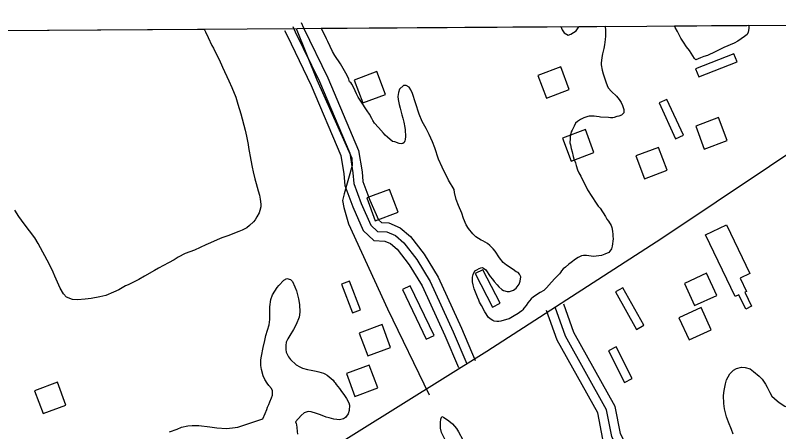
# Model space of a CAD drawing. Extents: x 3508733 to 3546731, y 546897 to 572481.
# Drawn here: x 3540808 to 3542060, y 570012 to 570695 of the extents above; entities that cross this region are included whole.
import ezdxf

# ---------------------------------------------------------------- set-up
doc = ezdxf.new("R2010")
doc.units = 0
for name, color, linetype in [('V-BLDG-OTLN', 7, 'Continuous'), ('V-DTCH-CNTR', 7, 'Continuous'), ('V-GRID-FRAM', 7, 'Continuous'), ('V-ROAD-CNTR', 7, 'Continuous'), ('V-SITE-VEGE', 7, 'Continuous')]:
    doc.layers.add(name, color=color, linetype=linetype)

msp = doc.modelspace()

# ---------------------------------------------------------------- linework, layer by layer
at = {"layer": 'V-BLDG-OTLN'}
for points in [[(3541991.7, 570619), (3541986.5, 570632), (3541923.6, 570607.1), (3541928.8, 570594)], [(3541679.1, 570559.1), (3541716.6, 570573.1), (3541702.6, 570610.6), (3541665.1, 570596.6)], [(3541377.9, 570551.3), (3541415.3, 570565.3), (3541401.3, 570602.7), (3541363.9, 570588.7)], [(3541876.7, 570557.2), (3541864, 570551.4), (3541891, 570492.5), (3541903.7, 570498.4)], [(3541938, 570475.7), (3541975.5, 570489.7), (3541961.5, 570527.2), (3541924, 570513.2)], [(3541719.5, 570456.1), (3541757, 570470.1), (3541743, 570507.6), (3541705.5, 570493.6)], [(3541839.8, 570427), (3541877.2, 570441), (3541863.2, 570478.4), (3541825.8, 570464.4)], [(3541398.5, 570358.1), (3541436, 570372.1), (3541422, 570409.5), (3541384.5, 570395.5)], [(3541974.4, 570351.2), (3542012.8, 570271.6), (3541996.8, 570263.9), (3542007.2, 570242.3), (3542004.3, 570240.9), (3542015.4, 570217.8), (3542006.1, 570213.3), (3541994.8, 570236.7), (3541988.7, 570233.8), (3541940.2, 570334.8)], [(3541574.8, 570277.9), (3541562.3, 570271.4), (3541591, 570216.4), (3541603.5, 570222.8)], [(3541905.3, 570255.4), (3541922.1, 570219), (3541958.4, 570235.8), (3541941.7, 570272.1)], [(3541356.3, 570259.1), (3541343.2, 570254.1), (3541361, 570207.2), (3541374.1, 570212.2)], [(3541456, 570251.2), (3541443.3, 570245.2), (3541482.2, 570163.9), (3541494.9, 570170)], [(3541804.4, 570248.2), (3541792.2, 570241.3), (3541826.7, 570179.8), (3541838.9, 570186.7)], [(3541896.3, 570199), (3541913.1, 570162.7), (3541949.4, 570179.4), (3541932.7, 570215.8)], [(3541386.4, 570136.4), (3541423.8, 570150.4), (3541409.9, 570187.8), (3541372.4, 570173.8)], [(3541807.4, 570092.9), (3541819.9, 570099.2), (3541793.7, 570151.1), (3541781.2, 570144.8)], [(3541365.2, 570070), (3541402.7, 570084), (3541388.7, 570121.5), (3541351.3, 570107.5)], [(3540853.8, 570041.8), (3540891.3, 570055.8), (3540877.3, 570093.2), (3540839.8, 570079.3)]]:
    msp.add_lwpolyline(points, close=True, dxfattribs=at)
at = {"layer": 'V-DTCH-CNTR'}
msp.add_lwpolyline([(3541269.1, 570673.5), (3541302.5, 570589.3), (3541359.9, 570460.6), (3541360.6, 570448.9), (3541347.4, 570402.1), (3541345, 570391.2), (3541346.9, 570379.9), (3541354.9, 570352.9), (3541418.4, 570213.7), (3541487.2, 570072.5)], dxfattribs=at)
at = {"layer": 'V-GRID-FRAM'}
msp.add_lwpolyline([(3512800, 570478.9), (3544431.3, 570695.1), (3544563.5, 552512.4), (3512916.4, 552296.1), (3512800, 570478.9)], dxfattribs=at)
at = {"layer": 'V-ROAD-CNTR'}
for points in [[(3542399.8, 570684.4), (3541868.2, 570329.2), (3541581.5, 570143.6), (3541158.5, 569879.6), (3540988.3, 569754.5)], [(3541277, 570683.1), (3541281, 570674.7), (3541320.6, 570592.6), (3541371.1, 570473.3), (3541376.9, 570438.4), (3541378.1, 570422.4), (3541389.5, 570392), (3541403.7, 570359.9), (3541408.7, 570355.2), (3541421, 570354.5), (3541439.6, 570346.7), (3541456.5, 570332.2), (3541479, 570303.1), (3541501.9, 570265.7), (3541539.9, 570182.1), (3541562.6, 570129.2)], [(3541249.9, 570670.2), (3541254, 570661.7), (3541293.3, 570580.2), (3541342.1, 570464.9), (3541347.1, 570434.8), (3541348.6, 570415.8), (3541361.7, 570380.7), (3541378.7, 570342.1), (3541396.2, 570325.8), (3541414.2, 570324.8), (3541423.6, 570320.9), (3541434.6, 570311.4), (3541454.3, 570286.1), (3541475.3, 570251.6), (3541512.5, 570170), (3541535.1, 570117.3)], [(3541263.5, 570676.6), (3541267.5, 570668.2), (3541306.9, 570586.4), (3541356.6, 570469.1), (3541362, 570436.6), (3541363.3, 570419.1), (3541375.6, 570386.3), (3541391.2, 570351), (3541402.4, 570340.5), (3541417.6, 570339.7), (3541431.6, 570333.8), (3541445.5, 570321.8), (3541466.7, 570294.6), (3541488.6, 570258.7), (3541526.2, 570176), (3541548.9, 570123.3)], [(3542059.9, 569442.6), (3541936, 569726.1), (3541800.6, 570009.2), (3541792.1, 570053.5), (3541724.2, 570175), (3541707.7, 570221.2)], [(3542032.5, 569430.6), (3541908.7, 569713.6), (3541771.9, 569999.8), (3541763.6, 570043.1), (3541696.8, 570162.5), (3541679.4, 570211.1)], [(3542046.2, 569436.6), (3541922.4, 569719.8), (3541786.2, 570004.5), (3541777.8, 570048.3), (3541710.5, 570168.7), (3541693.6, 570216.2)]]:
    msp.add_lwpolyline(points, dxfattribs=at)
at = {"layer": 'V-SITE-VEGE'}
for p, q in [((3540674, 570669.4), (3541118.1, 570672.5)), ((3541118.1, 570672.5), (3541120.4, 570667.7)), ((3541309.9, 570673.8), (3541702.9, 570676.5)), ((3541311.8, 570670.3), (3541309.9, 570673.8)), ((3541318.4, 570656.5), (3541311.8, 570670.3)), ((3541702.9, 570676.5), (3541705.1, 570671.1)), ((3541705.1, 570671.1), (3541708.3, 570666.3)), ((3541719.4, 570663.9), (3541727.8, 570669.6)), ((3541727.8, 570669.6), (3541732.4, 570675.9)), ((3541732.4, 570675.9), (3541732.9, 570676.7)), ((3541732.9, 570676.7), (3541775.6, 570677)), ((3541775.6, 570677), (3541776.2, 570670.2)), ((3541776.2, 570670.2), (3541776, 570660.8)), ((3541889.2, 570677.7), (3542010.5, 570678.6)), ((3541890.5, 570675.2), (3541889.2, 570677.7)), ((3541893.9, 570668.5), (3541890.5, 570675.2)), ((3541899.6, 570657.8), (3541893.9, 570668.5)), ((3542010.8, 570673.3), (3542010, 570667.6)), ((3542010.5, 570678.6), (3542010.8, 570676.2)), ((3542010.8, 570676.2), (3542010.8, 570673.3)), ((3541120.4, 570667.7), (3541124.8, 570658.7)), ((3541124.8, 570658.7), (3541130.8, 570645.5)), ((3541320.7, 570652.1), (3541318.4, 570656.5)), ((3541708.3, 570666.3), (3541714.8, 570662.4)), ((3541714.8, 570662.4), (3541719.4, 570663.9)), ((3541776, 570660.8), (3541775.5, 570655.4)), ((3541903.8, 570650.9), (3541899.6, 570657.8)), ((3542004.2, 570660.4), (3541993.1, 570652.8)), ((3542008.2, 570663.6), (3542004.2, 570660.4)), ((3542010, 570667.6), (3542008.2, 570663.6)), ((3541130.8, 570645.5), (3541133.1, 570641.1)), ((3541328.5, 570635.8), (3541320.7, 570652.1)), ((3541774.5, 570646.5), (3541773.2, 570640.7)), ((3541775.5, 570655.4), (3541774.5, 570646.5)), ((3541908.9, 570643.2), (3541903.8, 570650.9)), ((3541913.5, 570637.1), (3541908.9, 570643.2)), ((3541986.8, 570649.5), (3541970.1, 570642.3)), ((3541993.1, 570652.8), (3541986.8, 570649.5)), ((3541133.1, 570641.1), (3541138.6, 570629.8)), ((3541332.3, 570629.3), (3541328.5, 570635.8)), ((3541770.9, 570632.1), (3541769.9, 570625.8)), ((3541773.2, 570640.7), (3541770.9, 570632.1)), ((3541921.7, 570624), (3541913.5, 570637.1)), ((3541955.9, 570635), (3541943.5, 570629.3)), ((3541970.1, 570642.3), (3541955.9, 570635)), ((3541138.6, 570629.8), (3541142.4, 570622.7)), ((3541142.4, 570622.7), (3541148.3, 570610.2)), ((3541341.4, 570615.5), (3541332.3, 570629.3)), ((3541769.9, 570625.8), (3541768.9, 570616.7)), ((3541923.9, 570622.1), (3541921.7, 570624)), ((3541931.8, 570625.3), (3541923.9, 570622.1)), ((3541937, 570627.6), (3541931.8, 570625.3)), ((3541943.5, 570629.3), (3541937, 570627.6)), ((3541148.3, 570610.2), (3541158.5, 570587.4)), ((3541350.5, 570600.4), (3541341.4, 570615.5)), ((3541768.9, 570616.7), (3541768.9, 570614)), ((3541768.9, 570614), (3541770.7, 570605.2)), ((3541354.5, 570592.1), (3541350.5, 570600.4)), ((3541770.7, 570605.2), (3541772.4, 570599.1)), ((3541772.4, 570599.1), (3541776.4, 570585.9)), ((3541158.5, 570587.4), (3541163.2, 570576.5)), ((3541355.2, 570590.2), (3541354.5, 570592.1)), ((3541356.5, 570586), (3541355.2, 570590.2)), ((3541358.5, 570584.8), (3541356.5, 570586)), ((3541360.2, 570582.2), (3541358.5, 570584.8)), ((3541363.2, 570576), (3541360.2, 570582.2)), ((3541776.4, 570585.9), (3541778.5, 570579.7)), ((3541163.2, 570576.5), (3541169.7, 570560.6)), ((3541367.7, 570566.1), (3541363.2, 570576)), ((3541436.6, 570568.2), (3541435.8, 570561.7)), ((3541438.3, 570574), (3541436.6, 570568.2)), ((3541444.8, 570579.9), (3541438.3, 570574)), ((3541449.1, 570580), (3541444.8, 570579.9)), ((3541454, 570577.2), (3541449.1, 570580)), ((3541456.7, 570572.9), (3541454, 570577.2)), ((3541459.5, 570566.8), (3541456.7, 570572.9)), ((3541778.5, 570579.7), (3541780.4, 570575.9)), ((3541780.4, 570575.9), (3541786.1, 570569.9)), ((3541786.1, 570569.9), (3541794.1, 570562.6)), ((3541169.7, 570560.6), (3541173.4, 570549.5)), ((3541370.6, 570560.9), (3541367.7, 570566.1)), ((3541375, 570554), (3541370.6, 570560.9)), ((3541435.8, 570561.7), (3541436, 570557.2)), ((3541436, 570557.2), (3541437.8, 570548.9)), ((3541464.4, 570551.7), (3541459.5, 570566.8)), ((3541794.1, 570562.6), (3541798.4, 570556.9)), ((3541798.4, 570556.9), (3541801.5, 570552.3)), ((3541173.4, 570549.5), (3541178.3, 570533.6)), ((3541385.4, 570538.6), (3541375, 570554)), ((3541437.8, 570548.9), (3541439.5, 570543)), ((3541439.5, 570543), (3541442.1, 570531.9)), ((3541470.3, 570532.9), (3541464.4, 570551.7)), ((3541801.5, 570552.3), (3541803.7, 570547.1)), ((3541803.7, 570547.1), (3541806.2, 570540.6)), ((3541178.3, 570533.6), (3541185.1, 570506.5)), ((3541389.2, 570532.7), (3541385.4, 570538.6)), ((3541392.8, 570525.6), (3541389.2, 570532.7)), ((3541442.1, 570531.9), (3541444, 570526.3)), ((3541475.6, 570521), (3541470.3, 570532.9)), ((3541802.3, 570531.1), (3541798.1, 570529.7)), ((3541804.1, 570532.8), (3541802.3, 570531.1)), ((3541806, 570535.2), (3541804.1, 570532.8)), ((3541806.2, 570537.5), (3541806, 570535.2)), ((3541806.2, 570540.6), (3541806.2, 570537.5)), ((3541394.5, 570522.7), (3541392.8, 570525.6)), ((3541397.5, 570518.3), (3541394.5, 570522.7)), ((3541403.8, 570510.8), (3541397.5, 570518.3)), ((3541444, 570526.3), (3541445.5, 570520)), ((3541445.5, 570520), (3541447.2, 570511)), ((3541482, 570509.3), (3541475.6, 570521)), ((3541727.1, 570518), (3541724.4, 570513.4)), ((3541730.4, 570520.7), (3541727.1, 570518)), ((3541735, 570523.9), (3541730.4, 570520.7)), ((3541740.4, 570526.7), (3541735, 570523.9)), ((3541747.3, 570529), (3541740.4, 570526.7)), ((3541749.4, 570529.6), (3541747.3, 570529)), ((3541757.4, 570529.5), (3541749.4, 570529.6)), ((3541761.2, 570529.1), (3541757.4, 570529.5)), ((3541765.6, 570528.4), (3541761.2, 570529.1)), ((3541768.1, 570527.8), (3541765.6, 570528.4)), ((3541781.1, 570527.7), (3541768.1, 570527.8)), ((3541784, 570527.1), (3541781.1, 570527.7)), ((3541787.8, 570527.1), (3541784, 570527.1)), ((3541790.5, 570527.5), (3541787.8, 570527.1)), ((3541794.5, 570529), (3541790.5, 570527.5)), ((3541798.1, 570529.7), (3541794.5, 570529)), ((3541185.1, 570506.5), (3541187.3, 570497.1)), ((3541412, 570501.8), (3541403.8, 570510.8)), ((3541447.2, 570511), (3541447.8, 570507.4)), ((3541447.8, 570507.4), (3541448.1, 570496.5)), ((3541487.1, 570499.8), (3541482, 570509.3)), ((3541721.4, 570506.9), (3541720, 570503.7)), ((3541723.3, 570510.8), (3541721.4, 570506.9)), ((3541724.4, 570513.4), (3541723.3, 570510.8)), ((3541187.3, 570497.1), (3541190, 570482.9)), ((3541414.9, 570498.7), (3541412, 570501.8)), ((3541418.5, 570495.1), (3541414.9, 570498.7)), ((3541427, 570488.2), (3541418.5, 570495.1)), ((3541448.1, 570496.5), (3541447.7, 570491.3)), ((3541492.2, 570487.7), (3541487.1, 570499.8)), ((3541717.9, 570492.8), (3541717.8, 570486.1)), ((3541718.1, 570496.4), (3541717.9, 570492.8)), ((3541718.6, 570499.1), (3541718.1, 570496.4)), ((3541720, 570503.7), (3541718.6, 570499.1)), ((3541190, 570482.9), (3541190.9, 570478.3)), ((3541430.5, 570487.4), (3541427, 570488.2)), ((3541437.9, 570484.7), (3541430.5, 570487.4)), ((3541441.4, 570484.1), (3541437.9, 570484.7)), ((3541443.5, 570484.7), (3541441.4, 570484.1)), ((3541445.8, 570486.2), (3541443.5, 570484.7)), ((3541447.1, 570489), (3541445.8, 570486.2)), ((3541447.7, 570491.3), (3541447.1, 570489)), ((3541496, 570477.7), (3541492.2, 570487.7)), ((3541717.8, 570486.1), (3541718.4, 570482.5)), ((3541718.4, 570482.5), (3541719.9, 570476.4)), ((3541190.9, 570478.3), (3541194.4, 570457.5)), ((3541502.4, 570459), (3541496, 570477.7)), ((3541719.9, 570476.4), (3541721.6, 570471)), ((3541721.6, 570471), (3541723.1, 570463.5)), ((3541194.4, 570457.5), (3541196.5, 570446.2)), ((3541508.3, 570445.8), (3541502.4, 570459)), ((3541723.1, 570463.5), (3541724.2, 570459.9)), ((3541724.2, 570459.9), (3541726.7, 570453)), ((3541196.5, 570446.2), (3541198.2, 570438.5)), ((3541518.7, 570424.5), (3541508.3, 570445.8)), ((3541726.7, 570453), (3541728, 570449)), ((3541728, 570449), (3541730.1, 570441.7)), ((3541198.2, 570438.5), (3541201, 570426.9)), ((3541730.1, 570441.7), (3541732.5, 570436.5)), ((3541732.5, 570436.5), (3541735.5, 570431)), ((3541735.5, 570431), (3541746.7, 570409.1)), ((3541201, 570426.9), (3541203.4, 570419)), ((3541203.4, 570419), (3541206.6, 570407)), ((3541527.8, 570409.3), (3541518.7, 570424.5)), ((3541206.6, 570407), (3541208.7, 570399.9)), ((3541528.2, 570404.6), (3541527.8, 570409.3)), ((3541746.7, 570409.1), (3541761, 570386.9)), ((3541208.7, 570399.9), (3541210, 570393.6)), ((3541210, 570393.6), (3541210.9, 570385.3)), ((3541531.4, 570392.9), (3541528.2, 570404.6)), ((3541535, 570383.3), (3541531.4, 570392.9)), ((3541210.9, 570380.9), (3541209.4, 570375.2)), ((3541210.9, 570385.3), (3541210.9, 570380.9)), ((3541540.3, 570370.5), (3541535, 570383.3)), ((3541761, 570386.9), (3541764.2, 570382.3)), ((3541764.2, 570382.3), (3541767.2, 570378.7)), ((3540814.1, 570365.3), (3540807.5, 570375.5)), ((3541208, 570371), (3541204.5, 570364.5)), ((3541209.4, 570375.2), (3541208, 570371)), ((3541543.3, 570361.7), (3541540.3, 570370.5)), ((3541767.2, 570378.7), (3541775.8, 570365)), ((3540818.5, 570359.2), (3540814.1, 570365.3)), ((3540826.3, 570348.6), (3540818.5, 570359.2)), ((3541198.8, 570356.1), (3541192.6, 570350.4)), ((3541201.8, 570359.9), (3541198.8, 570356.1)), ((3541204.5, 570364.5), (3541201.8, 570359.9)), ((3541547.5, 570351.5), (3541543.3, 570361.7)), ((3541775.8, 570365), (3541778.4, 570360.6)), ((3541778.4, 570360.6), (3541780.9, 570357.4)), ((3541780.9, 570357.4), (3541785.1, 570350.5)), ((3540831.8, 570341.5), (3540826.3, 570348.6)), ((3541180.3, 570342.6), (3541174.6, 570340.6)), ((3541188, 570346.6), (3541180.3, 570342.6)), ((3541192.6, 570350.4), (3541188, 570346.6)), ((3541551.3, 570345.4), (3541547.5, 570351.5)), ((3541558.3, 570336.6), (3541551.3, 570345.4)), ((3541785.1, 570350.5), (3541786.4, 570347.2)), ((3541786.4, 570347.2), (3541787.5, 570340.9)), ((3540840.2, 570330.2), (3540831.8, 570341.5)), ((3540845.9, 570321), (3540840.2, 570330.2)), ((3541147, 570330.2), (3541139.6, 570327.1)), ((3541158.5, 570333.7), (3541147, 570330.2)), ((3541165.2, 570336.8), (3541158.5, 570333.7)), ((3541174.6, 570340.6), (3541165.2, 570336.8)), ((3541563.6, 570332), (3541558.3, 570336.6)), ((3541572.2, 570326.4), (3541563.6, 570332)), ((3541787.5, 570340.9), (3541788.3, 570335.7)), ((3541788.3, 570335.7), (3541788.3, 570333.1)), ((3541788.3, 570333.1), (3541788.6, 570328.3)), ((3540853.3, 570306.8), (3540845.9, 570321)), ((3541121, 570318.8), (3541102, 570310.1)), ((3541128.4, 570322), (3541121, 570318.8)), ((3541139.6, 570327.1), (3541128.4, 570322)), ((3541574.9, 570325), (3541572.2, 570326.4)), ((3541582.7, 570320.8), (3541574.9, 570325)), ((3541586.5, 570317.7), (3541582.7, 570320.8)), ((3541591.6, 570312.3), (3541586.5, 570317.7)), ((3541788.6, 570328.3), (3541786.8, 570316.2)), ((3540863.9, 570287.3), (3540853.3, 570306.8)), ((3541102, 570310.1), (3541086.7, 570304.2)), ((3541594.9, 570308.3), (3541591.6, 570312.3)), ((3541602.1, 570297.4), (3541594.9, 570308.3)), ((3541781.5, 570306.3), (3541775.1, 570303.3)), ((3541783.4, 570308.4), (3541781.5, 570306.3)), ((3541785.9, 570312.2), (3541783.4, 570308.4)), ((3541786.8, 570316.2), (3541785.9, 570312.2)), ((3541068.7, 570294.2), (3541059.3, 570288.9)), ((3541075.2, 570298.6), (3541068.7, 570294.2)), ((3541086.7, 570304.2), (3541075.2, 570298.6)), ((3541608.5, 570289.5), (3541602.1, 570297.4)), ((3541726.7, 570294.9), (3541720, 570289.8)), ((3541731.1, 570298.1), (3541726.7, 570294.9)), ((3541736.5, 570300.6), (3541731.1, 570298.1)), ((3541739.8, 570301.2), (3541736.5, 570300.6)), ((3541744.9, 570301.1), (3541739.8, 570301.2)), ((3541748.9, 570300.7), (3541744.9, 570301.1)), ((3541756.2, 570299.7), (3541748.9, 570300.7)), ((3541760.8, 570299.9), (3541756.2, 570299.7)), ((3541765.2, 570300.7), (3541760.8, 570299.9)), ((3541769.6, 570301.2), (3541765.2, 570300.7)), ((3541775.1, 570303.3), (3541769.6, 570301.2)), ((3540870.5, 570274), (3540863.9, 570287.3)), ((3541043, 570280.5), (3541036.5, 570276.6)), ((3541059.3, 570288.9), (3541043, 570280.5)), ((3541568.7, 570279.9), (3541571.4, 570281.1)), ((3541571.4, 570281.1), (3541574.5, 570281.6)), ((3541574.5, 570281.6), (3541576.2, 570280.5)), ((3541576.2, 570280.5), (3541579.8, 570277.4)), ((3541613.7, 570285.1), (3541608.5, 570289.5)), ((3541624.6, 570278.2), (3541613.7, 570285.1)), ((3541710.4, 570282), (3541706.8, 570279.1)), ((3541716, 570287.1), (3541710.4, 570282)), ((3541720, 570289.8), (3541716, 570287.1)), ((3540873.4, 570267), (3540870.5, 570274)), ((3541036.5, 570276.6), (3541020.2, 570267.1)), ((3541558, 570265.4), (3541558.8, 570270)), ((3541558.8, 570270), (3541562, 570275.8)), ((3541562, 570275.8), (3541565.1, 570277.8)), ((3541565.1, 570277.8), (3541568.7, 570279.9)), ((3541579.8, 570277.4), (3541586.8, 570266.8)), ((3541629.7, 570274.5), (3541624.6, 570278.2)), ((3541632.6, 570273), (3541629.7, 570274.5)), ((3541635.2, 570270.3), (3541632.6, 570273)), ((3541637.1, 570266.4), (3541635.2, 570270.3)), ((3541700.6, 570271.3), (3541692.7, 570263.5)), ((3541702.3, 570273.2), (3541700.6, 570271.3)), ((3541703.9, 570275.9), (3541702.3, 570273.2)), ((3541706.8, 570279.1), (3541703.9, 570275.9)), ((3540882.1, 570247.8), (3540873.4, 570267)), ((3541011, 570261.6), (3540993.2, 570252.8)), ((3541020.2, 570267.1), (3541011, 570261.6)), ((3541558.1, 570257.8), (3541558, 570265.4)), ((3541558.9, 570253.2), (3541558.1, 570257.8)), ((3541586.8, 570266.8), (3541590.6, 570262.2)), ((3541590.6, 570262.2), (3541593.5, 570258.4)), ((3541593.5, 570258.4), (3541598.4, 570253)), ((3541634.4, 570254), (3541636.3, 570258.8)), ((3541636.3, 570258.8), (3541637.1, 570266.4)), ((3541687.4, 570257.2), (3541679.3, 570248.1)), ((3541692.7, 570263.5), (3541687.4, 570257.2)), ((3540887.6, 570238.2), (3540882.1, 570247.8)), ((3540978.2, 570244.9), (3540969.6, 570241.1)), ((3540989.3, 570251.3), (3540978.2, 570244.9)), ((3540993.2, 570252.8), (3540989.3, 570251.3)), ((3541560.8, 570246.7), (3541558.9, 570253.2)), ((3541561.7, 570243.8), (3541560.8, 570246.7)), ((3541565.9, 570232.9), (3541561.7, 570243.8)), ((3541598.4, 570253), (3541601.3, 570249.6)), ((3541601.3, 570249.6), (3541606.1, 570245.5)), ((3541606.1, 570245.5), (3541608.7, 570243.6)), ((3541608.7, 570243.6), (3541614.6, 570242.3)), ((3541618.7, 570242.2), (3541625.4, 570244.5)), ((3541625.4, 570244.5), (3541629.8, 570247.5)), ((3541629.8, 570247.5), (3541634.4, 570254)), ((3541674.9, 570243.7), (3541668.9, 570240.3)), ((3541679.3, 570248.1), (3541674.9, 570243.7)), ((3540892.5, 570233), (3540887.6, 570238.2)), ((3540902.2, 570228.8), (3540892.5, 570233)), ((3540932.5, 570230.8), (3540922.7, 570229.6)), ((3540947.2, 570233.2), (3540932.5, 570230.8)), ((3540956.6, 570235.8), (3540947.2, 570233.2)), ((3540969.6, 570241.1), (3540956.6, 570235.8)), ((3541568.3, 570228.1), (3541565.9, 570232.9)), ((3541614.6, 570242.3), (3541618.7, 570242.2)), ((3541654, 570230), (3541648.8, 570223.4)), ((3541658, 570233.6), (3541654, 570230)), ((3541668.9, 570240.3), (3541658, 570233.6)), ((3540910.1, 570228.4), (3540902.2, 570228.8)), ((3540922.7, 570229.6), (3540910.1, 570228.4)), ((3541569.6, 570224.5), (3541568.3, 570228.1)), ((3541572.7, 570219.1), (3541569.6, 570224.5)), ((3541578, 570208.8), (3541572.7, 570219.1)), ((3541645.9, 570219.4), (3541642.2, 570214.8)), ((3541648.8, 570223.4), (3541645.9, 570219.4)), ((3541580.5, 570205.3), (3541578, 570208.8)), ((3541583.9, 570200.1), (3541580.5, 570205.3)), ((3541632.8, 570205.8), (3541626.3, 570202.4)), ((3541635, 570207.6), (3541632.8, 570205.8)), ((3541638.6, 570210.2), (3541635, 570207.6)), ((3541640.7, 570212.3), (3541638.6, 570210.2)), ((3541642.2, 570214.8), (3541640.7, 570212.3)), ((3541587.1, 570197.1), (3541583.9, 570200.1)), ((3541591.1, 570194.4), (3541587.1, 570197.1)), ((3541593.6, 570193.4), (3541591.1, 570194.4)), ((3541597.6, 570192.8), (3541593.6, 570193.4)), ((3541600.9, 570193), (3541597.6, 570192.8)), ((3541604.3, 570193.5), (3541600.9, 570193)), ((3541609.8, 570194.9), (3541604.3, 570193.5)), ((3541616, 570196.6), (3541609.8, 570194.9)), ((3541618.3, 570197.5), (3541616, 570196.6)), ((3541623.6, 570200.5), (3541618.3, 570197.5)), ((3541626.3, 570202.4), (3541623.6, 570200.5))]:
    msp.add_line(p, q, dxfattribs=at)
for points in [[(3541173.4, 570019.6), (3541214.2, 570033.3), (3541218, 570042.3), (3541220.5, 570048.4), (3541222.1, 570052.6), (3541223.8, 570056.8), (3541225.9, 570061.2), (3541228.6, 570067.7), (3541230, 570072.3), (3541229.8, 570079), (3541228.5, 570083.2), (3541224.3, 570088.2), (3541221.1, 570091.8), (3541217.5, 570098), (3541215, 570103.7), (3541212, 570114), (3541211.1, 570120.5), (3541211.1, 570129.9), (3541211.9, 570136.2), (3541214.5, 570150.5), (3541217.4, 570161.8), (3541219.3, 570169.8), (3541224.6, 570187.2), (3541225.8, 570196.2), (3541225.8, 570201.5), (3541225.5, 570210.1), (3541225.9, 570217.2), (3541227.3, 570228.9), (3541230.2, 570236.7), (3541237.9, 570248.5), (3541240.7, 570251.9), (3541248.6, 570260.7), (3541253.8, 570263.4), (3541259.5, 570262), (3541262.9, 570258.3), (3541266.7, 570249.9), (3541269.2, 570243), (3541272.6, 570230.2), (3541274.4, 570221), (3541275.1, 570208), (3541273.8, 570200.2), (3541268.9, 570187.8), (3541264.5, 570180), (3541258.3, 570170.2), (3541255.1, 570164.7), (3541252.6, 570159), (3541251.8, 570153.8), (3541251.7, 570147.1), (3541252.5, 570142.5), (3541256.3, 570135.1), (3541259.5, 570130.8), (3541268.8, 570121.8), (3541274.8, 570118.3), (3541279.1, 570116.4), (3541287.2, 570114.3), (3541293.5, 570113.1), (3541301.9, 570111.3), (3541306.1, 570110.4), (3541313.7, 570108), (3541315.6, 570107.3), (3541319.6, 570105.1), (3541326.3, 570099.4), (3541329.3, 570096.5), (3541331, 570094), (3541332.6, 570092.3), (3541334.7, 570089.4), (3541339.8, 570083.1), (3541343.4, 570077.9), (3541347, 570073.1), (3541351.2, 570066.8)], [(3541985.1, 570008.3), (3541982.4, 570016), (3541977.9, 570027.9), (3541974.5, 570036.3), (3541970.9, 570049.7), (3541970, 570058.5), (3541969.7, 570071.7), (3541970.7, 570079.5), (3541972.6, 570090.6), (3541974.4, 570097.1), (3541976.9, 570102.4), (3541980, 570107), (3541985.9, 570112.9), (3541990.7, 570115.9), (3541998.9, 570117.8)], [(3541998.9, 570117.8), (3542004.9, 570117.4), (3542013.3, 570115.1), (3542018.6, 570110.8), (3542027.9, 570103), (3542032.9, 570098.3), (3542038.6, 570090.3), (3542041.2, 570085.1), (3542045.2, 570076.7), (3542049, 570070.7), (3542057.6, 570062.7), (3542061, 570060), (3542070, 570053.8), (3542075.7, 570052.5), (3542086.2, 570053), (3542093.3, 570055.6), (3542103.4, 570057.3), (3542109.6, 570056.5), (3542117.6, 570051.5), (3542129.9, 570039.8)], [(3541351.2, 570066.8), (3541355.4, 570059.5), (3541356.1, 570055.5), (3541355.7, 570047.1), (3541353.9, 570041.7), (3541349.9, 570035.2), (3541346.4, 570033.1), (3541340.1, 570031.8), (3541335.7, 570032), (3541330.8, 570032.8), (3541327, 570034), (3541323.1, 570034.8), (3541318, 570036.1), (3541308.6, 570039.8), (3541302.1, 570041.9), (3541293.4, 570045), (3541288.6, 570045.4), (3541282.1, 570043.2), (3541277.3, 570039), (3541267.9, 570028.3), (3541268.8, 570025.8), (3541269.4, 570023.2), (3541269.7, 570019.1), (3541270.6, 570012.6), (3541271, 570008.2)], [(3541525.1, 569975.8), (3541520.2, 569984.2), (3541517.4, 569990.7), (3541512.4, 569999.9), (3541510.9, 570003), (3541507.3, 570011), (3541505.6, 570017.9), (3541505.3, 570027.3), (3541506.1, 570032.6), (3541507.8, 570037), (3541510.5, 570036.2), (3541518.9, 570029.9), (3541525, 570025.1), (3541532, 570017.2), (3541535.2, 570012), (3541542.1, 569998.8), (3541545.1, 569990.4), (3541545.6, 569987.7), (3541545.6, 569978.5)], [(3541061.3, 570011.8), (3541073.7, 570016.4), (3541080.8, 570019.4), (3541091.2, 570021.8), (3541098.1, 570022.6), (3541109.1, 570022.2), (3541127.1, 570020.4), (3541138.6, 570018.4), (3541154.6, 570017.7), (3541164.4, 570018.5), (3541173.4, 570019.6)]]:
    msp.add_lwpolyline(points, dxfattribs=at)

doc.saveas('drawing.dxf')
